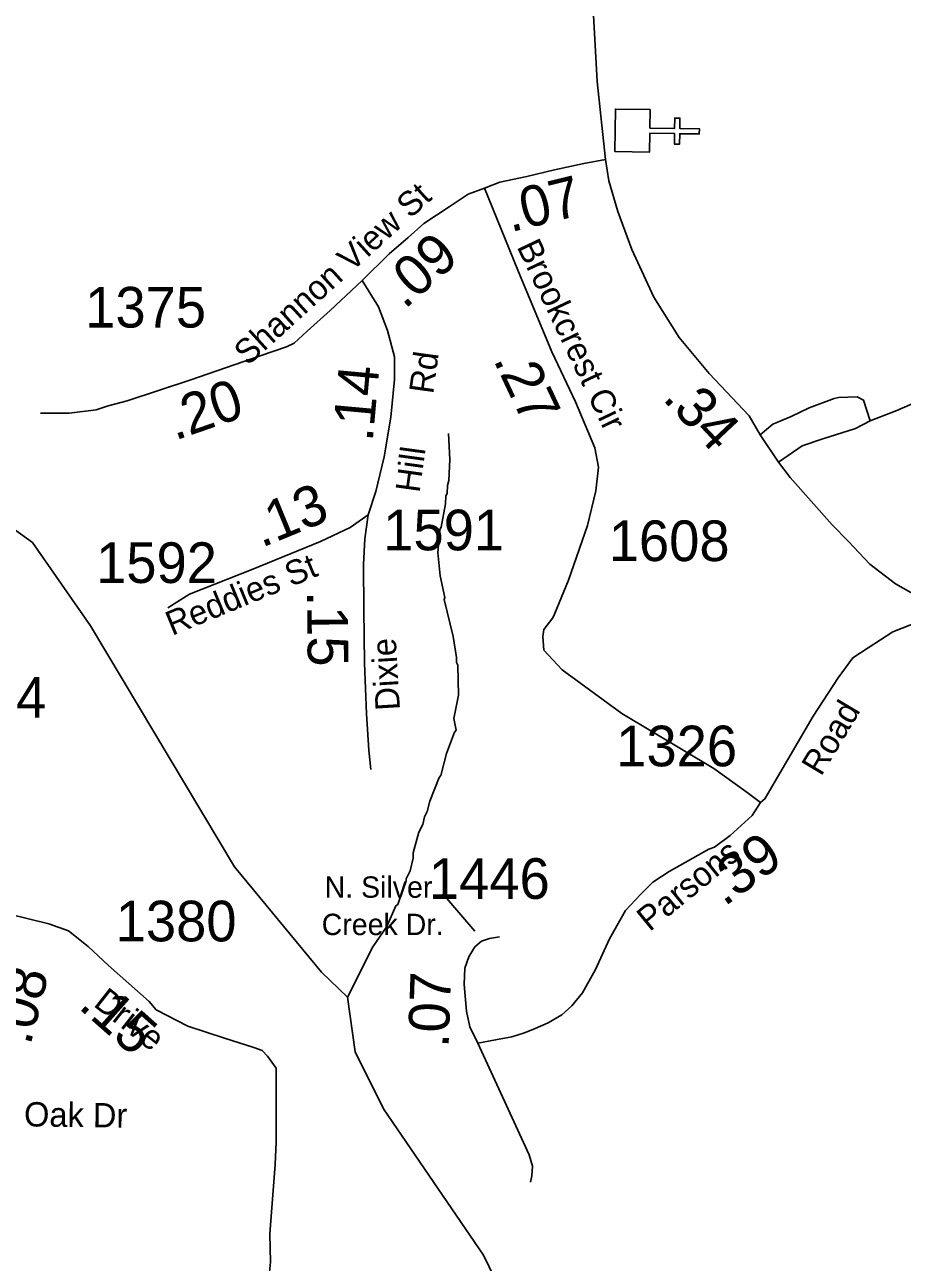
# Model space of a CAD drawing. Extents: x 1248089 to 1457196, y 820910 to 988753.
# Drawn here: x 1343573 to 1346272, y 884627 to 888434 of the extents above; entities that cross this region are included whole.
import ezdxf

# ---------------------------------------------------------------- set-up
doc = ezdxf.new("R2010")
doc.units = 0
for name, color, linetype in [('Exist Cultural Church CELL', 7, 'Continuous'), ('Exist Hydrographic Creek Single Shore', 7, 'Continuous'), ('Exist Hydrographic Misc Water Feature', 7, 'Continuous'), ('Exist Road Non-System Type 51', 7, 'Continuous'), ('Exist Road Secondary Type 51 Attributed', 7, 'Continuous'), ('Exist Road Secondary Type 51 Label', 7, 'Continuous'), ('Prop GRAU CAT1 Cell', 7, 'Continuous'), ('Prop Lane Lines', 7, 'Continuous')]:
    doc.layers.add(name, color=color, linetype=linetype)

msp = doc.modelspace()

# ---------------------------------------------------------------- linework, layer by layer
at = {"layer": 'Exist Cultural Church CELL'}
msp.add_lwpolyline([(1345496.5, 888172.6), (1345495.9, 888115.7), (1345572, 888114.7), (1345572.5, 888146.7), (1345588.4, 888146.5), (1345588, 888114.5), (1345648.1, 888113.7), (1345647.9, 888097.6), (1345587.8, 888098.4), (1345587.4, 888066.4), (1345571.4, 888066.6), (1345571.8, 888098.6), (1345495.7, 888099.6), (1345494.8, 888042), (1345388.4, 888043.4), (1345390.1, 888174)], close=True, dxfattribs=at)
at = {"layer": 'Exist Hydrographic Creek Single Shore'}
msp.add_lwpolyline([(1345086.8, 884437.3), (1344983.9, 884649.4), (1344676.8, 885098.8), (1344588.8, 885274.5), (1344565.5, 885442.1), (1344485.8, 885519.6), (1344217.8, 885843.4), (1343774.8, 886584.4), (1343596.8, 886840.7), (1343355.7, 887013.9), (1343210.8, 887091.4), (1343044.8, 887127.6), (1342543.8, 887088.4), (1342360.8, 887102), (1342153.8, 887171.8), (1341973.7, 887316.5), (1341770.7, 887563.5), (1341609.7, 887832.7), (1341373.7, 888123), (1341080.7, 888421.1), (1340603.7, 889106.9)], dxfattribs=at)
at = {"layer": 'Exist Hydrographic Misc Water Feature'}
msp.add_lwpolyline([(1344876.5, 887175.9), (1344880.7, 887095.8), (1344877.2, 887031.9), (1344872.9, 887016), (1344872.4, 886992), (1344868.2, 886984.1), (1344867.6, 886960.1), (1344854, 886888.5), (1344849.9, 886880.6), (1344843.4, 886810.3), (1344850.7, 886738.5), (1344865.3, 886672.1), (1344863.4, 886665.3), (1344890.6, 886551.6), (1344901.2, 886487.4), (1344900.8, 886471.4), (1344904.7, 886463.3), (1344906.6, 886371.2), (1344893, 886299.6), (1344900.1, 886263.4), (1344895, 886257.2), (1344870.6, 886192), (1344853.1, 886124.4), (1344848, 886118.3), (1344819.4, 886045.2), (1344810.6, 886013.4), (1344802.3, 885997.6), (1344797.7, 885973.7), (1344785.2, 885950), (1344767.8, 885886.4), (1344767.5, 885870.4), (1344758.6, 885830.6), (1344746.1, 885806.9), (1344745.8, 885798.9), (1344737.5, 885783.1), (1344735.3, 885771.4), (1344720.3, 885727.5), (1344714.8, 885723.7), (1344686.8, 885660.3), (1344643.1, 885596.9), (1344565.5, 885442.1)], dxfattribs=at)
at = {"layer": 'Exist Road Non-System Type 51'}
for points in [[(1345835.4, 887171.9), (1345874.6, 887204.7), (1345930.2, 887228.6), (1345985.8, 887255.1), (1346062.6, 887284.2), (1346075.8, 887286.9), (1346134, 887289.5), (1346152.6, 887278.9), (1346173.8, 887215.3)], [(1346173.8, 887215.3), (1346255.8, 887247.1), (1346382.9, 887302.8)], [(1343681.9, 887239.2), (1343620.9, 887239.1)], [(1346173.8, 887215.3), (1346128.8, 887191.5), (1346028.1, 887159.7), (1345964.6, 887138.5), (1345891.8, 887087.9)], [(1345197.7, 886608.9), (1345169.7, 886573.3), (1345166.2, 886552.1), (1345169.7, 886509.7), (1345226.2, 886449.6), (1345409.8, 886315.4), (1345692.3, 886145.7), (1345791.2, 886075.1), (1345835.9, 886041.3)], [(1344186.8, 885316.1), (1344277.2, 885287.5), (1344303.2, 885278), (1344319.7, 885261.4), (1344345.7, 885223.6), (1344345.7, 884996.4), (1344343.4, 884927.7), (1344326.8, 884714.7), (1344329.2, 884627.2), (1344319.7, 884534.9)], [(1344966.1, 885301), (1345124.6, 884957.7), (1345134.4, 884922.5), (1345132.4, 884893.1), (1345128.5, 884873.6)]]:
    msp.add_lwpolyline(points, dxfattribs=at)
at = {"layer": 'Exist Road Secondary Type 51 Attributed'}
for points in [[(1345359.8, 888019.4), (1345334, 888259.5), (1345321.1, 888481.2)], [(1345359.8, 888019.4), (1345292.5, 888006.6), (1345202.6, 887987.8), (1345117.6, 887967.1), (1345034.7, 887949.3), (1344987.2, 887930.5)], [(1346403.7, 886627.4), (1346345.8, 886660.5), (1346251.9, 886713.8), (1346172.9, 886774.1), (1346106.7, 886844.3), (1346056.7, 886895.1), (1345927.3, 887041.4), (1345891.8, 887087.9), (1345835.4, 887171.9), (1345801.1, 887230.6), (1345678.6, 887361.1), (1345585.8, 887471.8), (1345507.9, 887595.8), (1345440.7, 887742.1), (1345397.2, 887858.7), (1345369.6, 887953.3), (1345359.8, 888019.4)], [(1344987.2, 887930.5), (1344936.5, 887912.1), (1344878.5, 887873.9), (1344800.8, 887822.4), (1344752.1, 887778.9), (1344694.1, 887728.8), (1344611.1, 887647.1)], [(1344987.2, 887930.5), (1345090, 887678.4), (1345194.6, 887427), (1345266.6, 887273.9), (1345326.8, 887131.9), (1345337.7, 887072.6), (1345329.8, 887000.4), (1345304.1, 886893.2), (1345245.8, 886725.2), (1345202.5, 886621), (1345197.7, 886608.9)], [(1344611.1, 887647.1), (1344512.6, 887554.7), (1344441.5, 887491.4), (1344401.9, 887454.5), (1344378.2, 887442.6), (1344296.6, 887415), (1344083.2, 887341.1), (1343887.5, 887277), (1343829.6, 887261.2), (1343792.7, 887249.3), (1343709.7, 887238.8), (1343681.9, 887239.2)], [(1344611.1, 887647.1), (1344661.2, 887565.4), (1344688.8, 887492.9), (1344709.9, 887412.4), (1344709.9, 887342.6), (1344699.3, 887226.2), (1344678.3, 887104.9), (1344653.2, 886998.1), (1344629.6, 886926.2)], [(1344629.6, 886926.2), (1344574, 886887.6), (1344482.3, 886844.1), (1344274.1, 886758.5), (1344079.8, 886682.3), (1344013, 886640.3)], [(1344629.6, 886926.2), (1344619.1, 886852.6), (1344614.4, 886773.3), (1344616, 886634.9), (1344617.5, 886470), (1344623.7, 886314.5), (1344631.5, 886202.5), (1344637.7, 886142.6)], [(1346324.7, 886597.8), (1346243.7, 886566.1), (1346167.6, 886517.2), (1346120.2, 886486.6), (1346074.8, 886424.3), (1345998.7, 886306.6), (1345849.8, 886052.2), (1345835.9, 886041.3), (1345810.2, 886001.7), (1345776.7, 885970.1), (1345743.1, 885939.5), (1345694.7, 885903.9), (1345677.1, 885897.3), (1345555.6, 885829.1), (1345504.5, 885796), (1345467, 885758.4), (1345420.6, 885709), (1345371.6, 885622.3), (1345328.1, 885527.5), (1345288.8, 885456.1), (1345255.5, 885415.6), (1345224.6, 885388.2), (1345183, 885363.2), (1345142.5, 885346.6), (1345110.4, 885332.3), (1345071.2, 885320.4), (1345021.2, 885310.9), (1344966.1, 885301)], [(1343521.8, 885699), (1343647.2, 885667.9), (1343707, 885646.8), (1343767.9, 885598.7), (1343830, 885540.1), (1343955.5, 885428.7), (1343977.4, 885403.7), (1344074.3, 885353.6), (1344186.8, 885316.1)], [(1344966.1, 885301), (1344941.9, 885351.3), (1344931.5, 885399.8), (1344924.6, 885481.2), (1344926.3, 885531.4), (1344938.4, 885566.1), (1344957.5, 885597.3), (1344978.2, 885614.6), (1345002.5, 885623.3), (1345033.6, 885628.5)]]:
    msp.add_lwpolyline(points, dxfattribs=at)
at = {"layer": 'Exist Road Secondary Type 51 Label'}
msp.add_lwpolyline([(1344858.8, 885760.1), (1344957.5, 885645.8)], dxfattribs=at)

# ---------------------------------------------------------------- texts
for s, rotation, p in [('Shannon View St', 42.164, (1344258.8, 887382.5)), ('Brookcrest Cir', 295.4248, (1345085.2, 887751.2)), ('Hill      Rd', 82.1397, (1344787.1, 886992.1)), ('Reddies St', 22.3744, (1344025.8, 886553.4)), ('Dixie', 93.4585, (1344727.3, 886326.4)), ('Road', 59.0597, (1346022.5, 886119.4)), ('Parsons', 39.3154, (1345494.9, 885642.2)), ('Drive', 321.8699, (1343780.9, 885417.3)), ('Green Oak Dr', 359.2252, (1343263.5, 885049.3))]:
    msp.add_text(s, height=75, rotation=rotation, dxfattribs=at).set_placement(p)
for s, p in [('N. Silver ', (1344495.2, 885748.3)), ('Creek Dr.', (1344486.2, 885633.5))]:
    msp.add_text(s, height=65.62, dxfattribs=at).set_placement(p)
at = {"layer": 'Prop GRAU CAT1 Cell'}
for s, rotation, p in [('.07', 13.7328, (1345067.2, 887795.1)), ('.09', 41.7521, (1344741.2, 887556.3)), ('.27', 295.2177, (1345013.1, 887403.4)), ('.14', 84.8091, (1344642.9, 887148.9)), ('.20', 19.0833, (1344034.8, 887154.1)), ('.34', 313.1871, (1345532, 887282.4)), ('.13', 22.3316, (1344301.2, 886824.1)), ('.15', 270.5402, (1344441.2, 886691.4)), ('.39', 36.3268, (1345725, 885719.3)), ('.08', 75.6298, (1343589.9, 885291.7)), ('.07', 88.0271, (1344876.5, 885285.6)), ('.15', 318.4033, (1343734.5, 885410.7))]:
    msp.add_text(s, height=125, rotation=rotation, dxfattribs=at).set_placement(p)
at = {"layer": 'Prop Lane Lines'}
for s, p in [('1375', (1343758.7, 887502.2)), ('1591', (1344675.6, 886817)), ('1608', (1345369.3, 886783.8)), ('1592', (1343792.1, 886716.5)), ('1414', (1343267.1, 886302.4)), ('1326', (1345392.4, 886152.6)), ('1446', (1344816, 885744.8)), ('1380', (1343852.4, 885614.1))]:
    msp.add_text(s, height=125, dxfattribs=at).set_placement(p)

doc.saveas('drawing.dxf')
